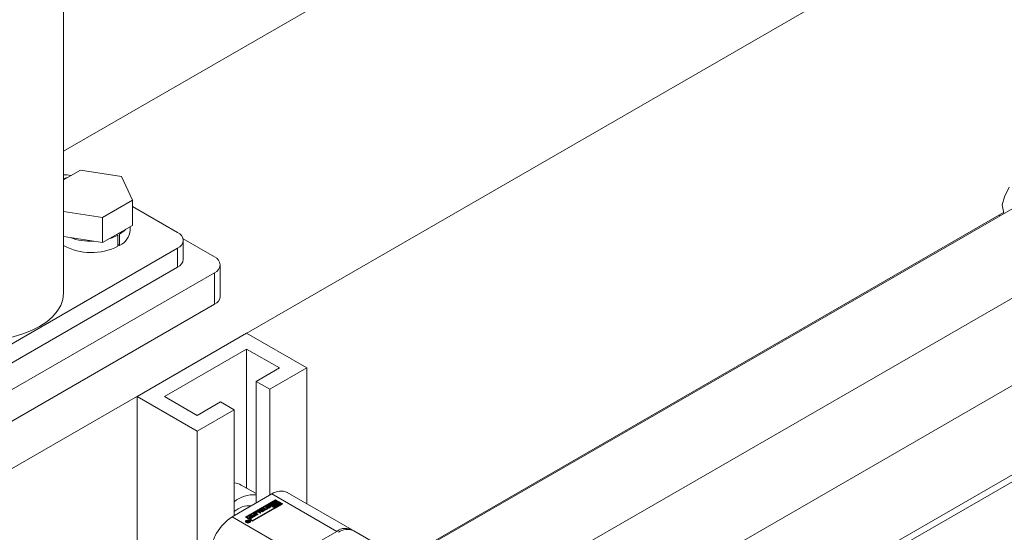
# Model space of a CAD drawing. Header units: millimetres. Extents: x 450 to 25135, y 150 to 17673.
# Tile 441 of 463: x 23420 to 23675, y 12965 to 13097. Entities that reach past the tile are written whole.
import ezdxf

# ---------------------------------------------------------------- set-up
doc = ezdxf.new("R2010")
doc.units = ezdxf.units.MM
doc.linetypes.add('SLD-Centrada-doble', pattern=[12.7, 6.35, -1.27, 1.27, -1.27, 1.27, -1.27])
doc.linetypes.add('SLD-Continua', pattern=[0])
doc.layers.add('COTAS', color=1, linetype='SLD-Continua')
doc.layers.add('OCULTA', color=8, linetype='SLD-Continua')

msp = doc.modelspace()

# ---------------------------------------------------------------- linework, layer by layer
at = {"color": 7, "linetype": 'SLD-Continua', "lineweight": 18, "ltscale": 30}
for p, q in [((23893.32, 13127.83), (23559.22, 12935)), ((23570.22, 12918.26), (23903.32, 13110.51)), ((23681.19, 13051.1), (23519.62, 12957.85)), ((23539.62, 12946.31), (23691.19, 13033.78)), ((23697.78, 12990.1), (23570.22, 12916.48))]:
    msp.add_line(p, q, dxfattribs=at)
at = {"layer": 'COTAS', "linetype": 'SLD-Continua', "lineweight": 18, "ltscale": 30}
for p, q in [((23479, 13016.35), (23450.72, 13000.03)), ((23479, 13016.35), (23494.56, 13007.38)), ((23457.79, 13000.03), (23479, 13012.27)), ((23479, 13012.27), (23487.49, 13007.38)), ((23479, 13012.27), (23479, 12976.32)), ((23487.49, 13007.38), (23481.48, 13003.91)), ((23494.56, 13007.38), (23485.02, 13001.87)), ((23494.56, 13007.38), (23494.56, 12972.32)), ((23481.48, 13003.91), (23485.02, 13001.87)), ((23481.48, 13003.91), (23481.48, 12972.47)), ((23485.02, 13001.87), (23485.02, 12974.51)), ((23450.72, 13000.03), (23466.28, 12991.05)), ((23450.72, 13000.03), (23450.72, 12924.06)), ((23466.28, 12995.13), (23457.79, 13000.03)), ((23472.29, 12998.6), (23466.28, 12995.13)), ((23475.82, 12996.56), (23472.29, 12998.6)), ((23475.82, 12996.56), (23466.28, 12991.05)), ((23475.82, 12996.56), (23475.82, 12969.2)), ((23466.28, 12991.05), (23466.28, 12936.77)), ((23481.48, 12974.89), (23477.65, 12977.1)), ((23485.55, 12974.81), (23475.29, 12968.9)), ((23506.3, 12965.54), (23489.54, 12975.21)), ((23478.72, 12968.84), (23486.5, 12973.33)), ((23486.5, 12973.16), (23478.86, 12968.75)), ((23484.7, 12972.08), (23479.07, 12968.84)), ((23488.36, 12972.25), (23480.58, 12967.76)), ((23484.03, 12971.61), (23484.46, 12971.86)), ((23484.03, 12971.45), (23484.46, 12971.7)), ((23484.2, 12971.46), (23484.2, 12971.3)), ((23484.2, 12971.3), (23484.2, 12971.46)), ((23484.62, 12971.73), (23484.25, 12971.52)), ((23484.25, 12971.29), (23484.25, 12971.44)), ((23484.31, 12971.18), (23484.5, 12971.29)), ((23484.34, 12971.46), (23484.76, 12971.69)), ((23484.34, 12971.3), (23484.76, 12971.53)), ((23484.34, 12971.3), (23484.34, 12971.46)), ((23484.34, 12971.3), (23484.34, 12971.3)), ((23484.9, 12971.57), (23484.48, 12971.34)), ((23484.5, 12971.12), (23484.5, 12971.29)), ((23484.56, 12971.12), (23484.56, 12971.28)), ((23484.6, 12971.13), (23484.6, 12971.29)), ((23484.63, 12971.3), (23485, 12971.52)), ((23484.63, 12971.14), (23485, 12971.36)), ((23486.2, 12971.21), (23484.7, 12972.08)), ((23484.93, 12971.86), (23484.75, 12971.75)), ((23484.75, 12971.75), (23484.75, 12971.75)), ((23484.76, 12971.53), (23484.76, 12971.69)), ((23485.22, 12971.43), (23484.79, 12971.17)), ((23486.5, 12973.12), (23484.87, 12972.18)), ((23484.87, 12972.18), (23485.54, 12971.8)), ((23484.87, 12972.02), (23484.87, 12972.18)), ((23484.87, 12972.02), (23485.54, 12971.64)), ((23485.03, 12971.38), (23485.03, 12971.54)), ((23485.05, 12971.41), (23485.05, 12971.57)), ((23485.05, 12971.41), (23485.05, 12971.57)), ((23485.22, 12972.18), (23486.68, 12973.02)), ((23485.54, 12972), (23485.22, 12972.18)), ((23485.37, 12972.1), (23485.81, 12972.36)), ((23485.78, 12972.14), (23485.54, 12972)), ((23485.54, 12971.8), (23486.06, 12972.1)), ((23485.54, 12971.64), (23486.06, 12971.94)), ((23485.54, 12971.64), (23485.54, 12971.8)), ((23486.24, 12972), (23485.71, 12971.7)), ((23485.71, 12971.7), (23485.89, 12971.6)), ((23485.71, 12971.54), (23485.71, 12971.7)), ((23485.71, 12971.54), (23485.89, 12971.43)), ((23485.76, 12972.22), (23485.76, 12972.13)), ((23485.89, 12971.6), (23486.3, 12971.84)), ((23485.89, 12971.43), (23486.3, 12971.67)), ((23485.89, 12971.43), (23485.89, 12971.6)), ((23486.06, 12971.94), (23486.06, 12972.1)), ((23486.2, 12972.58), (23486.68, 12972.86)), ((23487.66, 12972.25), (23486.2, 12971.42)), ((23486.2, 12971.42), (23486.38, 12971.31)), ((23486.2, 12971.25), (23486.2, 12971.42)), ((23486.3, 12971.67), (23486.3, 12971.84)), ((23486.38, 12971.31), (23488.01, 12972.25)), ((23486.38, 12971.15), (23488.01, 12972.09)), ((23486.38, 12971.15), (23486.38, 12971.31)), ((23486.5, 12973.33), (23488.36, 12972.25)), ((23486.5, 12973.33), (23486.5, 12973.16)), ((23486.5, 12973.16), (23488.22, 12972.17)), ((23486.68, 12973.02), (23486.5, 12973.12)), ((23486.99, 12972.84), (23486.58, 12972.6)), ((23486.64, 12972.44), (23487.17, 12972.74)), ((23486.64, 12972.27), (23487.17, 12972.58)), ((23486.64, 12972.27), (23486.64, 12972.44)), ((23486.68, 12972.86), (23486.68, 12973.02)), ((23487.34, 12972.64), (23486.81, 12972.33)), ((23486.81, 12972.17), (23486.81, 12972.33)), ((23486.81, 12972.17), (23486.84, 12972.14)), ((23487.17, 12972.74), (23486.99, 12972.84)), ((23487.1, 12972.3), (23487.34, 12972.44)), ((23487.11, 12972.14), (23487.34, 12972.27)), ((23487.11, 12972.06), (23487.11, 12972.22)), ((23487.17, 12972.58), (23487.17, 12972.74)), ((23488.01, 12972.25), (23487.34, 12972.64)), ((23487.34, 12972.44), (23487.66, 12972.25)), ((23487.34, 12972.27), (23487.34, 12972.44)), ((23487.34, 12972.27), (23487.51, 12972.17)), ((23488.01, 12972.09), (23488.01, 12972.25)), ((23480.58, 12967.76), (23478.72, 12968.84)), ((23479.07, 12968.84), (23480.58, 12967.97)), ((23479.07, 12968.67), (23479.07, 12968.84)), ((23479.56, 12968.72), (23480.1, 12969.03)), ((23479.7, 12968.64), (23480.1, 12968.86)), ((23480.28, 12968.92), (23479.74, 12968.61)), ((23479.84, 12968.53), (23480.4, 12968.85)), ((23479.85, 12969.17), (23480.09, 12969.31)), ((23480.1, 12969.03), (23479.85, 12969.17)), ((23479.99, 12969.09), (23480.09, 12969.14)), ((23480.82, 12968.89), (23480.02, 12968.42)), ((23480.09, 12969.31), (23480.82, 12968.89)), ((23480.09, 12969.14), (23480.09, 12969.31)), ((23480.09, 12969.14), (23480.68, 12968.8)), ((23480.1, 12968.86), (23480.1, 12969.03)), ((23480.4, 12968.85), (23480.28, 12968.92)), ((23480.4, 12968.69), (23480.4, 12968.85)), ((23480.43, 12969.22), (23480.97, 12969.53)), ((23480.61, 12969.12), (23480.43, 12969.22)), ((23480.57, 12969.14), (23480.97, 12969.37)), ((23480.58, 12967.97), (23486.2, 12971.21)), ((23480.58, 12967.8), (23486.2, 12971.05)), ((23481.15, 12969.43), (23480.61, 12969.12)), ((23480.71, 12969.03), (23481.27, 12969.35)), ((23480.89, 12968.93), (23480.71, 12969.03)), ((23480.72, 12969.67), (23480.96, 12969.81)), ((23480.97, 12969.53), (23480.72, 12969.67)), ((23480.85, 12968.95), (23481.27, 12969.19)), ((23480.86, 12969.59), (23480.96, 12969.65)), ((23481.69, 12969.39), (23480.89, 12968.93)), ((23480.96, 12969.81), (23481.69, 12969.39)), ((23480.96, 12969.65), (23480.96, 12969.81)), ((23480.96, 12969.65), (23481.55, 12969.31)), ((23480.97, 12969.37), (23480.97, 12969.53)), ((23481.27, 12969.35), (23481.15, 12969.43)), ((23481.24, 12970), (23481.75, 12970.29)), ((23481.24, 12969.84), (23481.75, 12970.13)), ((23481.77, 12969.44), (23481.24, 12969.74)), ((23481.27, 12969.19), (23481.27, 12969.35)), ((23481.48, 12969.91), (23481.48, 12969.74)), ((23481.85, 12970.14), (23481.51, 12969.95)), ((23481.51, 12969.86), (23482.01, 12969.57)), ((23481.51, 12969.7), (23481.87, 12969.49)), ((23482.01, 12969.57), (23481.77, 12969.44)), ((23481.99, 12970.41), (23482.24, 12970.55)), ((23483.11, 12970.21), (23481.99, 12970.41)), ((23482.49, 12969.85), (23481.99, 12970.14)), ((23482.2, 12970.37), (23482.24, 12970.39)), ((23482.2, 12970.29), (23482.73, 12969.99)), ((23482.2, 12970.13), (23482.59, 12969.91)), ((23482.24, 12970.55), (23482.43, 12970.52)), ((23482.24, 12970.39), (23482.24, 12970.55)), ((23482.24, 12970.39), (23482.43, 12970.36)), ((23482.43, 12970.52), (23482.91, 12970.8)), ((23482.43, 12970.36), (23482.91, 12970.63)), ((23482.43, 12970.36), (23482.43, 12970.52)), ((23482.73, 12969.99), (23482.49, 12969.85)), ((23482.99, 12970.66), (23482.67, 12970.48)), ((23482.67, 12970.31), (23482.67, 12970.48)), ((23482.67, 12970.48), (23483.12, 12970.4)), ((23482.67, 12970.31), (23483.12, 12970.24)), ((23482.86, 12970.91), (23483.11, 12971.05)), ((23482.91, 12970.8), (23482.86, 12970.91)), ((23482.91, 12970.78), (23483.11, 12970.89)), ((23482.91, 12970.63), (23482.91, 12970.8)), ((23483.12, 12970.4), (23482.99, 12970.66)), ((23483.11, 12971.05), (23483.45, 12970.41)), ((23483.11, 12970.89), (23483.11, 12971.05)), ((23483.11, 12970.89), (23483.39, 12970.37)), ((23483.45, 12970.41), (23483.11, 12970.21)), ((23483.12, 12970.24), (23483.12, 12970.4)), ((23483.21, 12971.11), (23483.45, 12971.25)), ((23483.76, 12970.79), (23483.21, 12971.11)), ((23483.35, 12971.03), (23483.45, 12971.08)), ((23483.44, 12970.6), (23483.76, 12970.79)), ((23483.62, 12970.5), (23483.44, 12970.6)), ((23483.45, 12971.25), (23484, 12970.93)), ((23483.45, 12971.08), (23483.45, 12971.25)), ((23483.45, 12971.08), (23484, 12970.77)), ((23483.58, 12970.52), (23483.76, 12970.63)), ((23484.5, 12971.01), (23483.62, 12970.5)), ((23483.76, 12970.63), (23483.76, 12970.79)), ((23484, 12970.93), (23484.33, 12971.12)), ((23484, 12970.77), (23484.33, 12970.95)), ((23484, 12970.77), (23484, 12970.93)), ((23484.33, 12971.12), (23484.5, 12971.01)), ((23484.33, 12970.95), (23484.33, 12971.12)), ((23484.33, 12970.95), (23484.36, 12970.93)), ((23484.5, 12971.12), (23484.5, 12971.12)), ((23484.5, 12971.12), (23484.5, 12971.12)), ((23486.2, 12971.25), (23486.38, 12971.15)), ((23486.2, 12971.05), (23486.2, 12971.21)), ((23478.87, 12967.67), (23478.87, 12967.51)), ((23478.87, 12967.51), (23478.9, 12967.41)), ((23478.92, 12967.7), (23479.04, 12967.77)), ((23479.24, 12967.66), (23478.92, 12967.7)), ((23479.04, 12967.77), (23479.41, 12967.71)), ((23479.04, 12967.69), (23479.04, 12967.77)), ((23479.07, 12968.67), (23480.58, 12967.8)), ((23479.17, 12967.85), (23479.27, 12967.91)), ((23479.41, 12967.71), (23479.17, 12967.85)), ((23479.24, 12967.53), (23479.24, 12967.66)), ((23479.24, 12967.58), (23479.34, 12967.56)), ((23479.27, 12967.91), (23479.78, 12967.61)), ((23479.27, 12967.79), (23479.27, 12967.91)), ((23479.34, 12967.61), (23479.34, 12967.48)), ((23479.37, 12967.47), (23479.37, 12967.57)), ((23479.41, 12967.69), (23479.41, 12967.71)), ((23479.43, 12967.7), (23479.41, 12967.69)), ((23479.6, 12967.6), (23479.43, 12967.7)), ((23479.47, 12967.47), (23479.47, 12967.55)), ((23479.53, 12967.57), (23479.55, 12967.58)), ((23479.55, 12967.58), (23479.56, 12967.58)), ((23479.55, 12967.49), (23479.55, 12967.58)), ((23479.74, 12968.61), (23479.56, 12968.72)), ((23479.56, 12967.58), (23479.6, 12967.6)), ((23479.56, 12967.49), (23479.56, 12967.58)), ((23479.6, 12967.51), (23479.6, 12967.6)), ((23479.6, 12967.55), (23479.64, 12967.53)), ((23479.78, 12967.61), (23479.61, 12967.52)), ((23480.02, 12968.42), (23479.84, 12968.53)), ((23479.86, 12967.41), (23479.89, 12967.51)), ((23479.89, 12967.51), (23479.89, 12967.67)), ((23479.98, 12968.45), (23480.4, 12968.69)), ((23480.58, 12967.97), (23480.58, 12967.8)), ((23492.05, 12959.23), (23502.3, 12965.14)), ((23521.83, 12956.58), (23506.73, 12965.29))]:
    msp.add_line(p, q, dxfattribs=at)
at = {"layer": 'COTAS', "linetype": 'SLD-Centrada-doble', "lineweight": 18, "ltscale": 30}
for p, q in [((23485.55, 12974.81), (23502.3, 12965.14)), ((23484.03, 12971.45), (23484.03, 12971.61)), ((23484.22, 12971.44), (23484.22, 12971.29)), ((23484.29, 12971.29), (23484.29, 12971.44)), ((23484.46, 12971.7), (23484.46, 12971.86)), ((23484.52, 12971.12), (23484.52, 12971.28)), ((23484.63, 12971.14), (23484.63, 12971.3)), ((23484.92, 12971.85), (23484.92, 12971.86)), ((23485, 12971.36), (23485, 12971.52)), ((23485.22, 12971.53), (23485.22, 12971.69)), ((23475.29, 12968.9), (23492.05, 12959.23)), ((23481.24, 12969.84), (23481.24, 12970)), ((23481.51, 12969.7), (23481.51, 12969.86)), ((23481.75, 12970.13), (23481.75, 12970.29)), ((23482.2, 12970.13), (23482.2, 12970.29)), ((23479.02, 12967.35), (23479.02, 12967.46)), ((23479.37, 12967.47), (23479.37, 12967.57)), ((23479.4, 12967.47), (23479.4, 12967.55)), ((23479.53, 12967.48), (23479.53, 12967.57)), ((23479.85, 12967.79), (23479.85, 12967.94))]:
    msp.add_line(p, q, dxfattribs=at)
at = {"layer": 'COTAS', "linetype": 'SLD-Continua', "lineweight": 18, "ltscale": 30, "flags": 128}
for points in [[(23674.16, 13049.54), (23674.84, 13051.62), (23676.03, 13054.07)], [(23674.64, 13047.32), (23674.51, 13047.83), (23674.16, 13049.54)], [(23484.03, 12971.45), (23483.99, 12971.42), (23483.96, 12971.4)], [(23484.2, 12971.3), (23484.2, 12971.3), (23484.2, 12971.3)], [(23485.05, 12971.41), (23485.05, 12971.41), (23485.05, 12971.41)], [(23485.29, 12971.48), (23485.26, 12971.5), (23485.22, 12971.53)], [(23486.58, 12972.6), (23486.41, 12972.61), (23486.25, 12972.59), (23486.09, 12972.55), (23485.96, 12972.49), (23485.86, 12972.42), (23485.79, 12972.33), (23485.77, 12972.24), (23485.78, 12972.14)], [(23486.06, 12972.1), (23486.02, 12972.18), (23486.02, 12972.26), (23486.06, 12972.33), (23486.14, 12972.39), (23486.25, 12972.44), (23486.38, 12972.46), (23486.51, 12972.46), (23486.64, 12972.44)], [(23486.81, 12972.33), (23486.86, 12972.26), (23486.86, 12972.18), (23486.82, 12972.11), (23486.74, 12972.05), (23486.63, 12972), (23486.5, 12971.98), (23486.37, 12971.98), (23486.24, 12972)], [(23486.3, 12971.84), (23486.47, 12971.83), (23486.63, 12971.85), (23486.79, 12971.88), (23486.92, 12971.94), (23487.02, 12972.02), (23487.09, 12972.11), (23487.11, 12972.2), (23487.1, 12972.3)], [(23481.24, 12969.84), (23481.2, 12969.81), (23481.18, 12969.79)], [(23478.91, 12967.4), (23478.77, 12967.52), (23478.72, 12967.67), (23478.77, 12967.82), (23478.91, 12967.94), (23479.13, 12968.02), (23479.38, 12968.05), (23479.63, 12968.02), (23479.85, 12967.94)], [(23478.73, 12967.59), (23478.77, 12967.65), (23478.9, 12967.77)], [(23479.74, 12967.88), (23479.58, 12967.94), (23479.38, 12967.96), (23479.18, 12967.94), (23479.02, 12967.88), (23478.91, 12967.78), (23478.87, 12967.67), (23478.91, 12967.56), (23479.02, 12967.46)], [(23479.85, 12967.94), (23479.99, 12967.82), (23480.04, 12967.67), (23479.99, 12967.52), (23479.85, 12967.4), (23479.63, 12967.32), (23479.38, 12967.29), (23479.13, 12967.32), (23478.91, 12967.4)], [(23479.02, 12967.46), (23479.18, 12967.4), (23479.38, 12967.37), (23479.58, 12967.4), (23479.74, 12967.46), (23479.85, 12967.56), (23479.89, 12967.67), (23479.85, 12967.78), (23479.74, 12967.88)], [(23479.86, 12967.77), (23479.99, 12967.65), (23480.03, 12967.59)]]:
    msp.add_lwpolyline(points, dxfattribs=at)
at = {"layer": 'COTAS', "linetype": 'SLD-Continua', "lineweight": 18, "ltscale": 900}
for centre, radius, start, end in [((23475.53, 12973.35), 4.31, 60.5317, 86.0666), ((23480.83, 12966.77), 7.84, 85.2427, 129.6827), ((23487.89, 12971.54), 4.02, 65.6927, 125.6091), ((23479.86, 12965.74), 6.04, 86.0743, 131.8782), ((23484.08, 12971.48), 0.142, 110.7714, 249.2286), ((23484.26, 12971.79), 0.502, 242.6796, 296.5246), ((23484.24, 12971.46), 0.0347, 138.083, 188.3613), ((23484.23, 12971.47), 0.0245, 196.565, 243.9422), ((23484.22, 12971.3), 0.0172, 192.5196, 208.4423), ((23484.31, 12971.41), 0.125, 118.9679, 140.6645), ((23484.25, 12971.5), 0.0653, 242.1108, 272.752), ((23484.25, 12971.62), 0.187, 270.7069, 283.3002), ((23484.23, 12971.68), 0.244, 283.3247, 296.0989), ((23484.69, 12971.42), 0.5, 62.616, 117.384), ((23484.68, 12971.29), 0.461, 91.8089, 118.149), ((23484.53, 12971.34), 0.0601, 241.3618, 264.6949), ((23484.53, 12971.4), 0.125, 263.3966, 281.5465), ((23484.53, 12971.46), 0.187, 279.7189, 291.0786), ((23484.52, 12971.49), 0.21, 290.3513, 299.7606), ((23484.73, 12971.55), 0.214, 108.9531, 119.6904), ((23484.72, 12971.56), 0.198, 96.2382, 108.9103), ((23484.71, 12971.64), 0.117, 81.5263, 96.3055), ((23484.72, 12971.7), 0.0582, 62.5712, 80.4503), ((23484.99, 12971.25), 0.5, 62.6042, 117.5345), ((23484.97, 12971.15), 0.428, 97.8958, 118.943), ((23485.02, 12971.36), 0.238, 112.0813, 118.6988), ((23484.78, 12971.61), 0.296, 57.7563, 60.0216), ((23485.01, 12971.37), 0.227, 101.8622, 111.3162), ((23485, 12971.44), 0.156, 87.8185, 101.8449), ((23485, 12971.54), 0.0635, 61.8412, 89.7922), ((23484.93, 12971.64), 0.135, 299.4417, 314.9679), ((23484.93, 12971.47), 0.135, 299.4417, 314.9679), ((23485.02, 12971.57), 0.0206, 352.3981, 67.2366), ((23485.01, 12971.56), 0.041, 58.344, 60.0158), ((23485, 12971.58), 0.0505, 312.2381, 347.6327), ((23485, 12971.42), 0.0505, 312.2381, 347.6327), ((23485.01, 12971.13), 0.454, 61.7378, 85.5448), ((23485.17, 12971.56), 0.142, 290.7714, 69.2286), ((23486.44, 12971.77), 0.539, 67.8056, 137.4935), ((23486.44, 12972.8), 1.14, 263.1463, 282.3591), ((23486.86, 12972.06), 0.251, 325.0467, 359.1588), ((23481.92, 12958.54), 12.29, 122.6023, 177.3977), ((23481.29, 12969.87), 0.14, 110.7714, 249.2286), ((23481.52, 12969.91), 0.0447, 110.7714, 249.2286), ((23481.53, 12969.75), 0.0515, 185.699, 245.6346), ((23481.98, 12969.86), 0.492, 62.616, 117.384), ((23481.98, 12969.69), 0.492, 62.616, 117.384), ((23481.92, 12970), 0.158, 62.616, 117.384), ((23484.47, 12971.43), 0.295, 237.4451, 240.0254), ((23484.56, 12971.62), 0.5, 242.616, 297.384), ((23484.53, 12971.29), 0.18, 282.8331, 291.1948), ((23484.52, 12971.32), 0.21, 290.3513, 299.7606), ((23479.29, 12967.6), 0.0808, 124.8106, 203.5222), ((23479.33, 12967.63), 0.134, 208.3452, 242.2728), ((23479.37, 12967.69), 0.206, 240.0099, 240.6597), ((23479.38, 12967.66), 0.182, 236.1413, 240.0464), ((23479.42, 12967.76), 0.291, 241.8438, 269.8204), ((23479.47, 12967.56), 0.142, 115.5266, 154.4588), ((23479.39, 12967.61), 0.0471, 174.3877, 244.8114), ((23479.46, 12967.72), 0.18, 240.2782, 250.4438), ((23479.45, 12967.69), 0.145, 236.3017, 240.0434), ((23479.45, 12967.68), 0.134, 250.7235, 281.3051), ((23479.43, 12967.82), 0.348, 268.0821, 286.7136), ((23479.42, 12967.8), 0.258, 282.0153, 295.6657), ((23479.41, 12967.87), 0.408, 287.1169, 299.0769), ((23504.6, 12962.17), 3.76, 59.4884, 127.6824), ((23505.07, 12961.63), 4.02, 65.6927, 125.6091)]:
    msp.add_arc(centre, radius, start, end, dxfattribs=at)
at = {"layer": 'OCULTA', "linetype": 'SLD-Continua', "lineweight": 18, "ltscale": 30}
for p, q in [((23431.73, 13026.7), (23431.73, 13497.47)), ((23814.88, 13210.2), (23242.12, 12879.64)), ((23814.88, 13210.2), (23242.12, 12879.64)), ((23814.88, 13210.2), (23242.12, 12879.64)), ((23814.88, 13210.2), (23242.12, 12879.64)), ((23624.85, 13174.88), (23431.73, 13063.42)), ((23431.73, 13056.01), (23436.1, 13058.53)), ((23436.1, 13058.53), (23446.69, 13056.89)), ((23446.69, 13056.89), (23449.53, 13050.78)), ((23449.53, 13050.78), (23441.77, 13046.3)), ((23449.53, 13044.24), (23449.53, 13050.78)), ((23441.77, 13046.3), (23431.73, 13047.85)), ((23449.53, 13049.15), (23461.21, 13042.41)), ((23441.77, 13039.77), (23441.77, 13046.3)), ((23674.58, 13047.56), (23519.38, 12957.99)), ((23674.58, 13047.56), (23519.38, 12957.99)), ((23674.58, 13047.56), (23519.38, 12957.99)), ((23674.58, 13047.56), (23519.38, 12957.99)), ((23673.62, 13046.74), (23673.38, 13046.87)), ((23673.62, 13046.74), (23673.38, 13046.87)), ((23673.62, 13046.74), (23673.38, 13046.87)), ((23673.62, 13046.74), (23673.38, 13046.87)), ((23449.53, 13044.24), (23441.77, 13039.77)), ((23448.94, 13043.02), (23448.94, 13043.9)), ((23441.77, 13039.77), (23431.73, 13041.32)), ((23445.79, 13041.68), (23445.44, 13041.88)), ((23445.79, 13041.68), (23445.79, 13038.82)), ((23446.22, 13041.93), (23445.87, 13042.13)), ((23446.22, 13041.93), (23446.22, 13039.07)), ((23462.62, 13040.78), (23470.76, 13036.08)), ((23462.67, 13035.47), (23462.67, 13040.37)), ((23461.21, 13038.33), (23390.5, 12997.52)), ((23445.79, 13039.31), (23446.22, 13039.07)), ((23461.21, 13033.43), (23390.5, 12992.62)), ((23472.22, 13025.88), (23472.22, 13034.04)), ((23470.76, 13032), (23392.97, 12987.11)), ((23470.76, 13023.84), (23392.97, 12978.94))]:
    msp.add_line(p, q, dxfattribs=at)
at = {"layer": 'OCULTA', "linetype": 'SLD-Centrada-doble', "lineweight": 18, "ltscale": 30}
for p, q in [((23461.21, 13038.33), (23461.21, 13033.43)), ((23470.76, 13032), (23470.76, 13023.84))]:
    msp.add_line(p, q, dxfattribs=at)
at = {"layer": 'OCULTA', "linetype": 'SLD-Continua', "lineweight": 18, "ltscale": 30, "flags": 128}
for points in [[(23431.73, 13056.3), (23432.43, 13056.5), (23432.69, 13056.56)], [(23447.86, 13043.28), (23447.37, 13042.78), (23446.22, 13041.93)], [(23445.79, 13041.68), (23444.3, 13041.01), (23443.45, 13040.73)], [(23391.09, 13022.16), (23391.17, 13022.04), (23392.39, 13020.62), (23393.93, 13019.29), (23395.74, 13018.1), (23397.82, 13017.05), (23400.11, 13016.16), (23402.58, 13015.46), (23405.19, 13014.95), (23407.9, 13014.64), (23410.65, 13014.53), (23413.4, 13014.64), (23416.11, 13014.95), (23418.72, 13015.46), (23421.19, 13016.16), (23423.49, 13017.05), (23425.56, 13018.1), (23427.38, 13019.29), (23428.91, 13020.62), (23430.13, 13022.04), (23431.01, 13023.55), (23431.55, 13025.11), (23431.73, 13026.7)]]:
    msp.add_lwpolyline(points, dxfattribs=at)
at = {"layer": 'OCULTA', "linetype": 'SLD-Continua', "lineweight": 18, "ltscale": 900}
for centre, radius, start, end in [((23431.87, 13048.93), 8.4, 77.559, 90.9363), ((23444.13, 13043.41), 4.82, 295.6029, 355.3858), ((23438.82, 13055.74), 15.63, 249.9496, 272.4686), ((23460.44, 13040.37), 2.18, 290.7714, 69.2286), ((23438.95, 13052.42), 15.22, 241.6878, 296.7004), ((23460.17, 13035.72), 2.51, 294.3654, 354.301), ((23469.98, 13034.04), 2.18, 290.7714, 69.2286), ((23469.72, 13026.13), 2.51, 294.3654, 354.301)]:
    msp.add_arc(centre, radius, start, end, dxfattribs=at)

doc.saveas('drawing.dxf')
